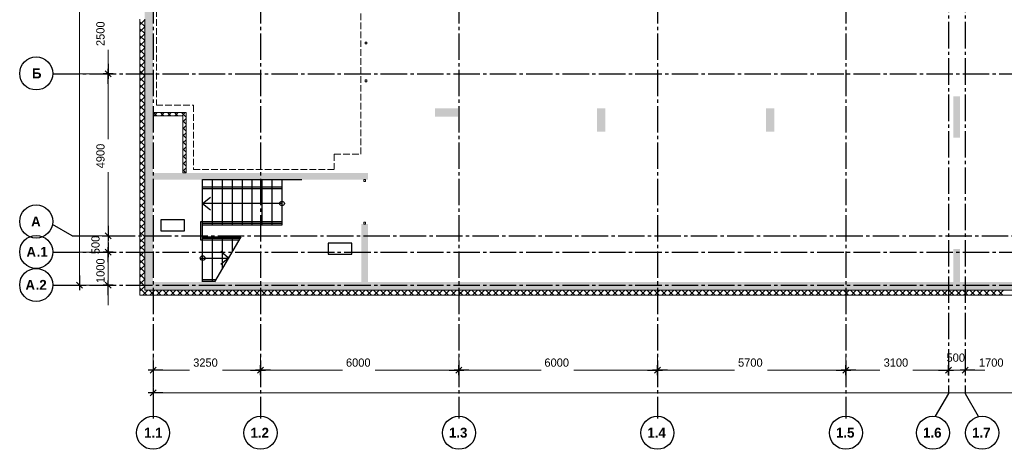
# Model space of a CAD drawing. Header units: millimetres. Extents: x -56135 to 1694203, y -446411 to -23139.
# Tile 283 of 311: x 931930 to 961700, y -53229 to -40230. Entities that reach past the tile are written whole.
import ezdxf

# ---------------------------------------------------------------- set-up
doc = ezdxf.new("R2010")
doc.units = ezdxf.units.MM
doc.linetypes.add('______2', pattern=[270, 200, -70])
doc.linetypes.add('______5', pattern=[1100, 800, -100, 100, -100])
for name, color, linetype, lineweight in [('Standard', 7, 'Continuous', 25), ('Лестница', 7, 'Continuous', 25), ('Навесной фасад', 7, 'Continuous', 25), ('Оси', 40, '______5', 18), ('Текст_ общее', 7, 'Continuous', 25)]:
    doc.layers.add(name, color=color, linetype=linetype, lineweight=lineweight)
doc.layers.add('Стена_ бетон несущ.', color=7, linetype='Continuous', lineweight=70, true_color=0xb4b496)
doc.styles.add('MtXpl_Century_Gothic', font='GOTHIC.TTF')
doc.styles.add('MtXpl_Century_Gothic_1', font='GOTHICB.TTF')

# ---------------------------------------------------------------- blocks, each defined once
blk = doc.blocks.new('стен пров')
at = {"layer": 'Стена_ бетон несущ.', "linetype": 'Continuous', "lineweight": 18, "true_color": 0xf1f1f1, "transparency": 33554687}
for points in [[(-26587, -8647), (-26587, 393), (-26837, 393), (-26837, -21657), (-26587, -21657), (-26587, -8767)], [(-2387, -15787), (-2387, -17037), (-2187, -17037), (-2187, -15787)], [(-18066, -16407), (-17366, -16407), (-17366, -16157), (-18066, -16157)], [(-13166, -16157), (-13166, -16857), (-12916, -16857), (-12916, -16157)], [(-8056, -16157), (-8056, -16857), (-7806, -16857), (-7806, -16157)], [(-26587, -18307), (-20087, -18307), (-20087, -18107), (-26587, -18107)], [(-20287, -19657), (-20287, -21407), (-20087, -21407), (-20087, -19657)], [(-2387, -20407), (-2387, -21407), (-2187, -21407), (-2187, -20407)], [(4314, -21407), (-26587, -21407), (-26587, -21657), (4314, -21657)]]:
    blk.add_hatch(color=7, dxfattribs=at).paths.add_polyline_path(points)
at = {"color": 0, "linetype": 'ByBlock', "lineweight": -2}
for p, q in [((-27947, -14807), (-27947, -15257)), ((-27797, -15107), (-28097, -15107)), ((-28097, -15107), (-27797, -15107)), ((-27857, -15197), (-28037, -15017)), ((-28037, -15017), (-27857, -15197)), ((-27947, -15407), (-27947, -14957)), ((-28037, -19917), (-27857, -20097)), ((-28037, -19917), (-27857, -20097)), ((-27947, -19707), (-27947, -20157)), ((-27947, -19707), (-27947, -20157)), ((-28097, -20007), (-27797, -20007)), ((-28097, -20007), (-27797, -20007)), ((-27947, -20207), (-27947, -20657)), ((-28097, -20507), (-27797, -20507)), ((-27797, -20507), (-28097, -20507)), ((-28037, -20417), (-27857, -20597)), ((-27857, -20597), (-28037, -20417)), ((-27947, -20807), (-27947, -20357)), ((-28900, -21417), (-28720, -21597)), ((-28810, -21207), (-28810, -21657)), ((-27857, -21597), (-28037, -21417)), ((-27947, -21807), (-27947, -21357)), ((-28960, -21507), (-28660, -21507)), ((-27797, -21507), (-28097, -21507)), ((-26287, -24076), (-26737, -24076)), ((-26497, -23986), (-26677, -24166)), ((-26587, -23926), (-26587, -24226)), ((-23637, -24076), (-23187, -24076)), ((-23037, -24076), (-23487, -24076)), ((-23427, -24166), (-23247, -23986)), ((-23247, -23986), (-23427, -24166)), ((-23337, -24226), (-23337, -23926)), ((-23337, -23926), (-23337, -24226)), ((-17637, -24076), (-17187, -24076)), ((-17037, -24076), (-17487, -24076)), ((-17427, -24166), (-17247, -23986)), ((-17247, -23986), (-17427, -24166)), ((-17337, -24226), (-17337, -23926)), ((-17337, -23926), (-17337, -24226)), ((-11637, -24076), (-11187, -24076)), ((-11037, -24076), (-11487, -24076)), ((-11427, -24166), (-11247, -23986)), ((-11247, -23986), (-11427, -24166)), ((-11337, -24226), (-11337, -23926)), ((-11337, -23926), (-11337, -24226)), ((-5936, -24076), (-5486, -24076)), ((-5336, -24076), (-5786, -24076)), ((-5726, -24166), (-5546, -23986)), ((-5546, -23986), (-5726, -24166)), ((-5636, -24226), (-5636, -23926)), ((-5636, -23926), (-5636, -24226)), ((-2837, -24076), (-2387, -24076)), ((-2837, -24076), (-2387, -24076)), ((-2627, -24166), (-2447, -23986)), ((-2627, -24166), (-2447, -23986)), ((-2537, -24226), (-2537, -23926)), ((-2537, -24226), (-2537, -23926)), ((-1736, -24076), (-2186, -24076)), ((-1736, -24076), (-2186, -24076)), ((-1946, -23986), (-2126, -24166)), ((-1946, -23986), (-2126, -24166)), ((-2036, -23926), (-2036, -24226)), ((-2036, -23926), (-2036, -24226)), ((-26497, -24669), (-26677, -24849)), ((-26587, -24609), (-26587, -24909)), ((-26287, -24759), (-26737, -24759))]:
    blk.add_line(p, q, dxfattribs=at)
for centre in [(-30119, -15097), (-30119, -19577), (-30119, -20497), (-30119, -21497), (-26587, -25969), (-23337, -25969), (-17337, -25969), (-11337, -25969), (-5637, -25969), (-3007, -25969), (-1517, -25969)]:
    blk.add_circle(centre, 500, dxfattribs=at)
at = {"layer": 'Standard', "color": 7, "linetype": '______2', "lineweight": 13, "transparency": 33554687}
for p, q in [((-26487, -8867), (-26487, -16057)), ((-20307, -17537), (-20307, -8867)), ((-26487, -16057), (-25367, -16057)), ((-25367, -16057), (-25367, -18007)), ((-21106, -18007), (-21106, -17537)), ((-21106, -17537), (-20307, -17537)), ((-25367, -18007), (-21106, -18007))]:
    blk.add_line(p, q, dxfattribs=at)
at = {"layer": 'Standard', "color": 7, "linetype": 'Continuous', "lineweight": 13, "transparency": 33554687}
for p, q in [((-20175, -14206), (-20175, -14150)), ((-20175, -14150), (-20119, -14150)), ((-20119, -14206), (-20175, -14206)), ((-20119, -14150), (-20119, -14206)), ((-20119, -15294), (-20175, -15294)), ((-20175, -15294), (-20175, -15350)), ((-20175, -15350), (-20119, -15350)), ((-20119, -15350), (-20119, -15294)), ((-20215, -18307), (-20215, -18363)), ((-20159, -18307), (-20215, -18307)), ((-20215, -18363), (-20159, -18363)), ((-20159, -18363), (-20159, -18307)), ((-20215, -19601), (-20215, -19657)), ((-20159, -19601), (-20215, -19601)), ((-20159, -19657), (-20159, -19601)), ((-20215, -19657), (-20159, -19657))]:
    blk.add_line(p, q, dxfattribs=at)
at = {"layer": 'Лестница', "color": 7, "linetype": 'Continuous', "lineweight": 25, "transparency": 33554687}
for p, q in [((-25087, -18307), (-22087, -18307)), ((-25087, -19957), (-25087, -18307)), ((-24787, -19677), (-24787, -18307)), ((-24487, -19677), (-24487, -18307)), ((-24187, -19677), (-24187, -18307)), ((-23887, -19677), (-23887, -18307)), ((-23587, -19677), (-23587, -18307)), ((-23287, -19677), (-23287, -18307)), ((-22987, -19677), (-22987, -18307)), ((-22687, -19677), (-22687, -18307)), ((-25087, -18527), (-22687, -18527)), ((-25087, -18577), (-22687, -18577)), ((-25087, -19032), (-24853, -18836)), ((-25087, -19032), (-24853, -19228)), ((-22687, -19032), (-25087, -19032)), ((-25137, -19577), (-22687, -19577)), ((-25137, -20137), (-25137, -19577)), ((-25087, -20087), (-25087, -19627)), ((-25087, -19627), (-22687, -19627)), ((-25087, -19677), (-22687, -19677)), ((-23991, -20137), (-25137, -20137)), ((-25087, -21407), (-25087, -19957)), ((-25087, -20037), (-23933, -20037)), ((-23962, -20087), (-25087, -20087)), ((-24787, -21407), (-24787, -20037)), ((-23933, -20037), (-24724, -21407)), ((-24487, -20996), (-24487, -20037)), ((-24187, -20477), (-24187, -20037)), ((-24305, -20682), (-24539, -20486)), ((-25157, -20682), (-24305, -20682)), ((-24305, -20682), (-24539, -20878)), ((-24683, -21337), (-25087, -21337)), ((-24712, -21387), (-25087, -21387))]:
    blk.add_line(p, q, dxfattribs=at)
for centre in [(-22687, -19032), (-25087, -20682)]:
    blk.add_circle(centre, 70, dxfattribs=at)
at = {"layer": 'Навесной фасад', "color": 41, "linetype": 'Continuous', "lineweight": 13, "transparency": 33554687}
for p, q in [((-26987, -13457), (-26987, -21807)), ((-26837, -21657), (-26837, -13457)), ((-25587, -16277), (-26587, -16277)), ((-26587, -16277), (-26587, -16377)), ((-25587, -16377), (-25587, -16277)), ((-26587, -16377), (-25687, -16377)), ((-25687, -16377), (-25687, -18107)), ((-25587, -18107), (-25587, -16377)), ((-25687, -18107), (-25587, -18107)), ((-26587, -21657), (-26837, -21657)), ((-26837, -21657), (-26837, -21657)), ((4314, -21657), (-26587, -21657)), ((-26987, -21807), (-26837, -21807)), ((-26837, -21807), (7114, -21807))]:
    blk.add_line(p, q, dxfattribs=at)
at = {"layer": 'Навесной фасад', "color": 41, "linetype": 'Continuous', "lineweight": 18, "transparency": 33554687}
for p, q in [((-26987, -13622), (-26837, -13472)), ((-26837, -13681), (-26987, -13531)), ((-26987, -13834), (-26837, -13684)), ((-26837, -13893), (-26987, -13743)), ((-26987, -14047), (-26837, -13897)), ((-26837, -14105), (-26987, -13955)), ((-26987, -14259), (-26837, -14109)), ((-26837, -14317), (-26987, -14167)), ((-26987, -14471), (-26837, -14321)), ((-26837, -14529), (-26987, -14379)), ((-26987, -14683), (-26837, -14533)), ((-26837, -14741), (-26987, -14591)), ((-26987, -14895), (-26837, -14745)), ((-26837, -14953), (-26987, -14803)), ((-26987, -15107), (-26837, -14957)), ((-26837, -15165), (-26987, -15015)), ((-26987, -15319), (-26837, -15169)), ((-26837, -15378), (-26987, -15228)), ((-26987, -15532), (-26837, -15382)), ((-26837, -15590), (-26987, -15440)), ((-26987, -15744), (-26837, -15594)), ((-26837, -15802), (-26987, -15652)), ((-26987, -15956), (-26837, -15806)), ((-26837, -16014), (-26987, -15864)), ((-26987, -16168), (-26837, -16018)), ((-26837, -16226), (-26987, -16076)), ((-26987, -16380), (-26837, -16230)), ((-26837, -16438), (-26987, -16288)), ((-26474, -16377), (-26574, -16277)), ((-26559, -16377), (-26459, -16277)), ((-26262, -16377), (-26362, -16277)), ((-26347, -16377), (-26247, -16277)), ((-26050, -16377), (-26150, -16277)), ((-26135, -16377), (-26035, -16277)), ((-25837, -16377), (-25937, -16277)), ((-25923, -16377), (-25823, -16277)), ((-25625, -16377), (-25725, -16277)), ((-25711, -16377), (-25611, -16277)), ((-26987, -16592), (-26837, -16442)), ((-26837, -16650), (-26987, -16500)), ((-26987, -16804), (-26837, -16654)), ((-25687, -16565), (-25587, -16465)), ((-25587, -16628), (-25687, -16528)), ((-25587, -16415), (-25625, -16377)), ((-26837, -16863), (-26987, -16713)), ((-26987, -17016), (-26837, -16866)), ((-26837, -17075), (-26987, -16925)), ((-25687, -16777), (-25587, -16677)), ((-25587, -16840), (-25687, -16740)), ((-25687, -16989), (-25587, -16889)), ((-25587, -17052), (-25687, -16952)), ((-26987, -17229), (-26837, -17079)), ((-26837, -17287), (-26987, -17137)), ((-25687, -17201), (-25587, -17101)), ((-25587, -17264), (-25687, -17164)), ((-26987, -17441), (-26837, -17291)), ((-26837, -17499), (-26987, -17349)), ((-26987, -17653), (-26837, -17503)), ((-26837, -17711), (-26987, -17561)), ((-25687, -17414), (-25587, -17314)), ((-25587, -17476), (-25687, -17376)), ((-25687, -17626), (-25587, -17526)), ((-26987, -17865), (-26837, -17715)), ((-26837, -17923), (-26987, -17773)), ((-25587, -17688), (-25687, -17588)), ((-25687, -17838), (-25587, -17738)), ((-25587, -17900), (-25687, -17800)), ((-26987, -18077), (-26837, -17927)), ((-26837, -18135), (-26987, -17985)), ((-26987, -18289), (-26837, -18139)), ((-25687, -18050), (-25587, -17950)), ((-25592, -18107), (-25687, -18013)), ((-26837, -18347), (-26987, -18197)), ((-26987, -18501), (-26837, -18351)), ((-26837, -18560), (-26987, -18410)), ((-26987, -18714), (-26837, -18564)), ((-26837, -18772), (-26987, -18622)), ((-26987, -18926), (-26837, -18776)), ((-26837, -18984), (-26987, -18834)), ((-26987, -19138), (-26837, -18988)), ((-26837, -19196), (-26987, -19046)), ((-26987, -19350), (-26837, -19200)), ((-26837, -19408), (-26987, -19258)), ((-26987, -19562), (-26837, -19412)), ((-26837, -19620), (-26987, -19470)), ((-26987, -19774), (-26837, -19624)), ((-26837, -19832), (-26987, -19682)), ((-26987, -19986), (-26837, -19836)), ((-26837, -20045), (-26987, -19895)), ((-26987, -20198), (-26837, -20048)), ((-26837, -20257), (-26987, -20107)), ((-26987, -20411), (-26837, -20261)), ((-26837, -20469), (-26987, -20319)), ((-26987, -20623), (-26837, -20473)), ((-26837, -20681), (-26987, -20531)), ((-26987, -20835), (-26837, -20685)), ((-26837, -20893), (-26987, -20743)), ((-26987, -21047), (-26837, -20897)), ((-26837, -21105), (-26987, -20955)), ((-26987, -21259), (-26837, -21109)), ((-26837, -21317), (-26987, -21167)), ((-26987, -21471), (-26837, -21321)), ((-26837, -21529), (-26987, -21379)), ((-26987, -21683), (-26837, -21533)), ((-26837, -21742), (-26987, -21592)), ((-26837, -21745), (-26748, -21657)), ((-26559, -21807), (-26709, -21657)), ((-26686, -21807), (-26536, -21657)), ((-26347, -21807), (-26497, -21657)), ((-26474, -21807), (-26324, -21657)), ((-26135, -21807), (-26285, -21657)), ((-26262, -21807), (-26112, -21657)), ((-25923, -21807), (-26073, -21657)), ((-26050, -21807), (-25900, -21657)), ((-25711, -21807), (-25861, -21657)), ((-25837, -21807), (-25687, -21657)), ((-25499, -21807), (-25649, -21657)), ((-25625, -21807), (-25475, -21657)), ((-25286, -21807), (-25436, -21657)), ((-25413, -21807), (-25263, -21657)), ((-25074, -21807), (-25224, -21657)), ((-25201, -21807), (-25051, -21657)), ((-24862, -21807), (-25012, -21657)), ((-24989, -21807), (-24839, -21657)), ((-24650, -21807), (-24800, -21657)), ((-24777, -21807), (-24627, -21657)), ((-24438, -21807), (-24588, -21657)), ((-24565, -21807), (-24415, -21657)), ((-24226, -21807), (-24376, -21657)), ((-24352, -21807), (-24202, -21657)), ((-24014, -21807), (-24164, -21657)), ((-24140, -21807), (-23990, -21657)), ((-23801, -21807), (-23951, -21657)), ((-23928, -21807), (-23778, -21657)), ((-23589, -21807), (-23739, -21657)), ((-23716, -21807), (-23566, -21657)), ((-23377, -21807), (-23527, -21657)), ((-23504, -21807), (-23354, -21657)), ((-23165, -21807), (-23315, -21657)), ((-23292, -21807), (-23142, -21657)), ((-22953, -21807), (-23103, -21657)), ((-23080, -21807), (-22930, -21657)), ((-22741, -21807), (-22891, -21657)), ((-22868, -21807), (-22718, -21657)), ((-22529, -21807), (-22679, -21657)), ((-22655, -21807), (-22505, -21657)), ((-22317, -21807), (-22467, -21657)), ((-22443, -21807), (-22293, -21657)), ((-22104, -21807), (-22254, -21657)), ((-22231, -21807), (-22081, -21657)), ((-21892, -21807), (-22042, -21657)), ((-22019, -21807), (-21869, -21657)), ((-21680, -21807), (-21830, -21657)), ((-21807, -21807), (-21657, -21657)), ((-21468, -21807), (-21618, -21657)), ((-21595, -21807), (-21445, -21657)), ((-21256, -21807), (-21406, -21657)), ((-21383, -21807), (-21233, -21657)), ((-21044, -21807), (-21194, -21657)), ((-21171, -21807), (-21021, -21657)), ((-20832, -21807), (-20982, -21657)), ((-20958, -21807), (-20808, -21657)), ((-20620, -21807), (-20770, -21657)), ((-20746, -21807), (-20596, -21657)), ((-20407, -21807), (-20557, -21657)), ((-20534, -21807), (-20384, -21657)), ((-20195, -21807), (-20345, -21657)), ((-20322, -21807), (-20172, -21657)), ((-19983, -21807), (-20133, -21657)), ((-20110, -21807), (-19960, -21657)), ((-19771, -21807), (-19921, -21657)), ((-19898, -21807), (-19748, -21657)), ((-19559, -21807), (-19709, -21657)), ((-19686, -21807), (-19536, -21657)), ((-19347, -21807), (-19497, -21657)), ((-19473, -21807), (-19323, -21657)), ((-19135, -21807), (-19285, -21657)), ((-19261, -21807), (-19111, -21657)), ((-18922, -21807), (-19072, -21657)), ((-19049, -21807), (-18899, -21657)), ((-18710, -21807), (-18860, -21657)), ((-18837, -21807), (-18687, -21657)), ((-18498, -21807), (-18648, -21657)), ((-18625, -21807), (-18475, -21657)), ((-18286, -21807), (-18436, -21657)), ((-18413, -21807), (-18263, -21657)), ((-18074, -21807), (-18224, -21657)), ((-18201, -21807), (-18051, -21657)), ((-17862, -21807), (-18012, -21657)), ((-17989, -21807), (-17839, -21657)), ((-17650, -21807), (-17800, -21657)), ((-17776, -21807), (-17626, -21657)), ((-17438, -21807), (-17588, -21657)), ((-17564, -21807), (-17414, -21657)), ((-17225, -21807), (-17375, -21657)), ((-17352, -21807), (-17202, -21657)), ((-17013, -21807), (-17163, -21657)), ((-17140, -21807), (-16990, -21657)), ((-16801, -21807), (-16951, -21657)), ((-16928, -21807), (-16778, -21657)), ((-16589, -21807), (-16739, -21657)), ((-16716, -21807), (-16566, -21657)), ((-16377, -21807), (-16527, -21657)), ((-16504, -21807), (-16354, -21657)), ((-16165, -21807), (-16315, -21657)), ((-16291, -21807), (-16141, -21657)), ((-15953, -21807), (-16103, -21657)), ((-16079, -21807), (-15929, -21657)), ((-15740, -21807), (-15890, -21657)), ((-15867, -21807), (-15717, -21657)), ((-15528, -21807), (-15678, -21657)), ((-15655, -21807), (-15505, -21657)), ((-15316, -21807), (-15466, -21657)), ((-15443, -21807), (-15293, -21657)), ((-15104, -21807), (-15254, -21657)), ((-15231, -21807), (-15081, -21657)), ((-14892, -21807), (-15042, -21657)), ((-15019, -21807), (-14869, -21657)), ((-14680, -21807), (-14830, -21657)), ((-14807, -21807), (-14657, -21657)), ((-14468, -21807), (-14618, -21657)), ((-14594, -21807), (-14444, -21657)), ((-14256, -21807), (-14406, -21657)), ((-14382, -21807), (-14232, -21657)), ((-14043, -21807), (-14193, -21657)), ((-14170, -21807), (-14020, -21657)), ((-13831, -21807), (-13981, -21657)), ((-13958, -21807), (-13808, -21657)), ((-13619, -21807), (-13769, -21657)), ((-13746, -21807), (-13596, -21657)), ((-13407, -21807), (-13557, -21657)), ((-13534, -21807), (-13384, -21657)), ((-13195, -21807), (-13345, -21657)), ((-13322, -21807), (-13172, -21657)), ((-12983, -21807), (-13133, -21657)), ((-13109, -21807), (-12959, -21657)), ((-12771, -21807), (-12921, -21657)), ((-12897, -21807), (-12747, -21657)), ((-12558, -21807), (-12708, -21657)), ((-12685, -21807), (-12535, -21657)), ((-12346, -21807), (-12496, -21657)), ((-12473, -21807), (-12323, -21657)), ((-12134, -21807), (-12284, -21657)), ((-12261, -21807), (-12111, -21657)), ((-11922, -21807), (-12072, -21657)), ((-12049, -21807), (-11899, -21657)), ((-11710, -21807), (-11860, -21657)), ((-11837, -21807), (-11687, -21657)), ((-11498, -21807), (-11648, -21657)), ((-11625, -21807), (-11475, -21657)), ((-11286, -21807), (-11436, -21657)), ((-11412, -21807), (-11262, -21657)), ((-11074, -21807), (-11224, -21657)), ((-11200, -21807), (-11050, -21657)), ((-10861, -21807), (-11011, -21657)), ((-10988, -21807), (-10838, -21657)), ((-10649, -21807), (-10799, -21657)), ((-10776, -21807), (-10626, -21657)), ((-10437, -21807), (-10587, -21657)), ((-10564, -21807), (-10414, -21657)), ((-10225, -21807), (-10375, -21657)), ((-10352, -21807), (-10202, -21657)), ((-10013, -21807), (-10163, -21657)), ((-10140, -21807), (-9990, -21657)), ((-9801, -21807), (-9951, -21657)), ((-9928, -21807), (-9778, -21657)), ((-9589, -21807), (-9739, -21657)), ((-9715, -21807), (-9565, -21657)), ((-9377, -21807), (-9527, -21657)), ((-9503, -21807), (-9353, -21657)), ((-9164, -21807), (-9314, -21657)), ((-9291, -21807), (-9141, -21657)), ((-8952, -21807), (-9102, -21657)), ((-9079, -21807), (-8929, -21657)), ((-8740, -21807), (-8890, -21657)), ((-8867, -21807), (-8717, -21657)), ((-8528, -21807), (-8678, -21657)), ((-8655, -21807), (-8505, -21657)), ((-8316, -21807), (-8466, -21657)), ((-8443, -21807), (-8293, -21657)), ((-8104, -21807), (-8254, -21657)), ((-8230, -21807), (-8080, -21657)), ((-7892, -21807), (-8042, -21657)), ((-8018, -21807), (-7868, -21657)), ((-7679, -21807), (-7829, -21657)), ((-7806, -21807), (-7656, -21657)), ((-7467, -21807), (-7617, -21657)), ((-7594, -21807), (-7444, -21657)), ((-7255, -21807), (-7405, -21657)), ((-7382, -21807), (-7232, -21657)), ((-7043, -21807), (-7193, -21657)), ((-7170, -21807), (-7020, -21657)), ((-6831, -21807), (-6981, -21657)), ((-6958, -21807), (-6808, -21657)), ((-6619, -21807), (-6769, -21657)), ((-6746, -21807), (-6596, -21657)), ((-6407, -21807), (-6557, -21657)), ((-6533, -21807), (-6383, -21657)), ((-6195, -21807), (-6345, -21657)), ((-6321, -21807), (-6171, -21657)), ((-5982, -21807), (-6132, -21657)), ((-6109, -21807), (-5959, -21657)), ((-5770, -21807), (-5920, -21657)), ((-5897, -21807), (-5747, -21657)), ((-5558, -21807), (-5708, -21657)), ((-5685, -21807), (-5535, -21657)), ((-5346, -21807), (-5496, -21657)), ((-5473, -21807), (-5323, -21657)), ((-5134, -21807), (-5284, -21657)), ((-5261, -21807), (-5111, -21657)), ((-4922, -21807), (-5072, -21657)), ((-5048, -21807), (-4898, -21657)), ((-4710, -21807), (-4860, -21657)), ((-4836, -21807), (-4686, -21657)), ((-4497, -21807), (-4647, -21657)), ((-4624, -21807), (-4474, -21657)), ((-4285, -21807), (-4435, -21657)), ((-4412, -21807), (-4262, -21657)), ((-4073, -21807), (-4223, -21657)), ((-4200, -21807), (-4050, -21657)), ((-3861, -21807), (-4011, -21657)), ((-3988, -21807), (-3838, -21657)), ((-3649, -21807), (-3799, -21657)), ((-3776, -21807), (-3626, -21657)), ((-3437, -21807), (-3587, -21657)), ((-3564, -21807), (-3414, -21657)), ((-3225, -21807), (-3375, -21657)), ((-3351, -21807), (-3201, -21657)), ((-3013, -21807), (-3163, -21657)), ((-3139, -21807), (-2989, -21657)), ((-2800, -21807), (-2950, -21657)), ((-2927, -21807), (-2777, -21657)), ((-2588, -21807), (-2738, -21657)), ((-2715, -21807), (-2565, -21657)), ((-2376, -21807), (-2526, -21657)), ((-2503, -21807), (-2353, -21657)), ((-2164, -21807), (-2314, -21657)), ((-2291, -21807), (-2141, -21657)), ((-1952, -21807), (-2102, -21657)), ((-2079, -21807), (-1929, -21657)), ((-1740, -21807), (-1890, -21657)), ((-1866, -21807), (-1716, -21657)), ((-1528, -21807), (-1678, -21657)), ((-1654, -21807), (-1504, -21657)), ((-1315, -21807), (-1465, -21657)), ((-1442, -21807), (-1292, -21657)), ((-1103, -21807), (-1253, -21657)), ((-1230, -21807), (-1080, -21657)), ((-891, -21807), (-1041, -21657)), ((-1018, -21807), (-868, -21657)), ((-26983, -21807), (-26987, -21804)), ((-26898, -21807), (-26837, -21745)), ((-26771, -21807), (-26837, -21742))]:
    blk.add_line(p, q, dxfattribs=at)
at = {"layer": 'Оси', "color": 16, "linetype": '______5', "lineweight": 25, "transparency": 33554687}
for p, q in [((-26587, 2616), (-26587, -25534)), ((-23337, 2616), (-23337, -25534)), ((-17337, 2616), (-17337, -25534)), ((-11337, 2616), (-11337, -25534)), ((-5636, 2616), (-5636, -25534)), ((-2537, 1861), (-2537, -24778)), ((-2036, 1861), (-2036, -24778)), ((-29605, -15107), (54525, -15107)), ((-29028, -20007), (-29624, -19663)), ((-29028, -20007), (53955, -20007)), ((-29605, -20507), (54525, -20507)), ((-29605, -21507), (54525, -21507)), ((-2537, -24778), (-2973, -25534)), ((-2036, -24778), (-1600, -25534))]:
    blk.add_line(p, q, dxfattribs=at)
at = {"layer": 'Оси', "color": 218, "linetype": 'Continuous', "lineweight": 0, "transparency": 33554687}
for p, q in [((-28810, -21207), (-28810, -11186)), ((-27947, -14807), (-27947, -14382)), ((-27947, -15407), (-27947, -17081)), ((-27947, -19707), (-27947, -18083)), ((-27947, -19707), (-27947, -19407)), ((-27947, -20207), (-27947, -19907)), ((-27947, -20507), (-27947, -20007)), ((-27947, -21507), (-27947, -20507)), ((-27947, -20807), (-27947, -21107)), ((-27947, -21807), (-27947, -22107)), ((-26287, -24076), (-25486, -24076)), ((-23637, -24076), (-24488, -24076)), ((-23037, -24076), (-20855, -24076)), ((-17637, -24076), (-19868, -24076)), ((-17037, -24076), (-14855, -24076)), ((-11637, -24076), (-13868, -24076)), ((-11037, -24076), (-9010, -24076)), ((-5936, -24076), (-8013, -24076)), ((-5336, -24076), (-4611, -24076)), ((-2837, -24076), (-3613, -24076)), ((-2837, -24076), (-3137, -24076)), ((-2537, -24076), (-2036, -24076)), ((-1736, -24076), (-1436, -24076)), ((-1736, -24076), (-1692, -24076)), ((-26287, -24759), (11842, -24759))]:
    blk.add_line(p, q, dxfattribs=at)
at = {"layer": 'Оси', "color": 218, "linetype": 'Continuous', "lineweight": 13, "transparency": 33554687}
for p, q in [((-28860, -15107), (-27947, -15107)), ((-28860, -15107), (-27947, -15107)), ((-28860, -20007), (-27947, -20007)), ((-28860, -20007), (-27947, -20007)), ((-28860, -20507), (-27947, -20507)), ((-28860, -20507), (-27947, -20507)), ((-28860, -21507), (-27947, -21507)), ((-26587, -23658), (-26587, -24076)), ((-23337, -23658), (-23337, -24076)), ((-23337, -23658), (-23337, -24076)), ((-17337, -23658), (-17337, -24076)), ((-17337, -23658), (-17337, -24076)), ((-11337, -23658), (-11337, -24076)), ((-11337, -23658), (-11337, -24076)), ((-5636, -23658), (-5636, -24076)), ((-5636, -23658), (-5636, -24076)), ((-2537, -23658), (-2537, -24076)), ((-2537, -23658), (-2537, -24076)), ((-2036, -23658), (-2036, -24076)), ((-2036, -23658), (-2036, -24076)), ((-26587, -24290), (-26587, -24759))]:
    blk.add_line(p, q, dxfattribs=at)
at = {"layer": 'Текст_ общее', "color": 220, "linetype": 'Continuous', "lineweight": 25, "transparency": 33554687}
for p, q in [((-25637, -19527), (-26348, -19527)), ((-26348, -19527), (-26348, -19861)), ((-25637, -19861), (-25637, -19527)), ((-26348, -19861), (-25637, -19861)), ((-20576, -20235), (-21288, -20235)), ((-21288, -20235), (-21288, -20568)), ((-20576, -20568), (-20576, -20235)), ((-21288, -20568), (-20576, -20568))]:
    blk.add_line(p, q, dxfattribs=at)
at = {"layer": 'Оси', "color": 218, "transparency": 33554687, "style": 'MtXpl_Century_Gothic'}
for s, p in [('2500', (-28053, -14267)), ('4900', (-28053, -17967)), ('500', (-28203, -20565)), ('1000', (-28053, -21437))]:
    blk.add_text(s, height=250, rotation=90, dxfattribs=at).set_placement(p)
at = {"layer": 'Оси', "color": 16, "transparency": 33554687, "style": 'MtXpl_Century_Gothic_1'}
for s, p in [('Б', (-30247, -15247)), ('А', (-30273, -19727)), ('А', (-30414, -20644)), ('.1', (-30105, -20644)), ('А', (-30445, -21644)), ('.2', (-30136, -21644)), ('1.1', (-26858, -26117)), ('1.2', (-23639, -26117)), ('1.3', (-17640, -26116)), ('1.4', (-11641, -26117)), ('1.5', (-5937, -26116)), ('1.6', (-3305, -26116)), ('1.7', (-1821, -26116))]:
    blk.add_text(s, height=300, dxfattribs=at).set_placement(p)
at = {"layer": 'Оси', "color": 218, "transparency": 33554687, "style": 'MtXpl_Century_Gothic'}
for s, p in [('3250', (-25373, -23970)), ('6000', (-20754, -23970)), ('6000', (-14754, -23970)), ('5700', (-8899, -23970)), ('3100', (-4498, -23970)), ('500', (-2595, -23820)), ('1700', (-1616, -23970))]:
    blk.add_text(s, height=250, dxfattribs=at).set_placement(p)

msp = doc.modelspace()

# ---------------------------------------------------------------- block references
msp.add_blockref('стен пров', (962548.4, -26759.5))

doc.saveas('drawing.dxf')
